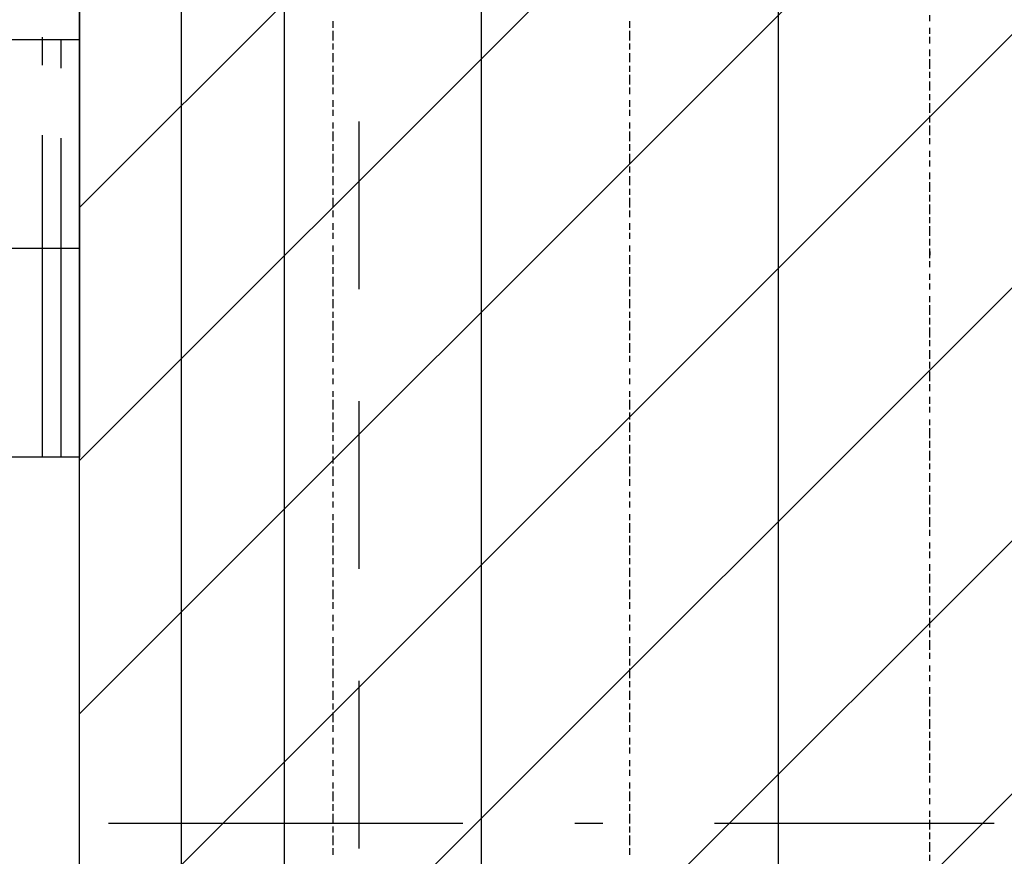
# Model space of a CAD drawing. Extents: x 997 to 109698, y 921 to 94021.
# Tile 392 of 656: x 14793 to 16113, y 38686 to 39808. Entities that reach past the tile are written whole.
import ezdxf

# ---------------------------------------------------------------- set-up
doc = ezdxf.new("R2010")
doc.units = 0
doc.header["$MEASUREMENT"] = 0
for name, color, linetype in [('12', 7, 'CONTINUOUS'), ('28', 7, 'CONTINUOUS'), ('40', 7, 'CONTINUOUS')]:
    doc.layers.add(name, color=color, linetype=linetype)

msp = doc.modelspace()

# ---------------------------------------------------------------- linework, layer by layer
at = {"layer": '12', "color": 24}
for p, q in [((15147.636205, 35595.953237), (15147.636205, 45195.953237)), ((15247.636205, 39445.953237), (15247.636205, 39670.953237)), ((15247.636205, 39070.953237), (15247.636205, 39295.953237)), ((15247.636205, 38695.953237), (15247.636205, 38920.953237))]:
    msp.add_line(p, q, dxfattribs=at)
at = {"layer": '12', "color": 5}
for p, q in [((15009.630503, 39805.563401), (15009.630503, 39817.563401)), ((15411.630503, 39805.563401), (15411.630503, 39817.563401)), ((15809.630503, 39805.563401), (15809.630503, 39817.563401)), ((15009.630503, 39796.563401), (15009.630503, 39805.563401)), ((15009.630503, 39788.563401), (15009.630503, 39796.563401)), ((15411.630503, 39796.563401), (15411.630503, 39805.563401)), ((15411.630503, 39788.563401), (15411.630503, 39796.563401)), ((15809.630503, 39796.563401), (15809.630503, 39805.563401)), ((15809.630503, 39788.563401), (15809.630503, 39796.563401)), ((15009.630503, 39775.563401), (15009.630503, 39788.563401)), ((15411.630503, 39775.563401), (15411.630503, 39788.563401)), ((15809.630503, 39775.563401), (15809.630503, 39788.563401)), ((15009.630503, 39767.563401), (15009.630503, 39775.563401)), ((15411.630503, 39767.563401), (15411.630503, 39775.563401)), ((15809.630503, 39767.563401), (15809.630503, 39775.563401)), ((15009.630503, 39754.563401), (15009.630503, 39767.563401)), ((15411.630503, 39754.563401), (15411.630503, 39767.563401)), ((15809.630503, 39754.563401), (15809.630503, 39767.563401)), ((15009.630503, 39745.563401), (15009.630503, 39754.563401)), ((15009.630503, 39737.563401), (15009.630503, 39745.563401)), ((15411.630503, 39745.563401), (15411.630503, 39754.563401)), ((15411.630503, 39737.563401), (15411.630503, 39745.563401)), ((15809.630503, 39745.563401), (15809.630503, 39754.563401)), ((15809.630503, 39737.563401), (15809.630503, 39745.563401)), ((15009.630503, 39724.563401), (15009.630503, 39737.563401)), ((15411.630503, 39724.563401), (15411.630503, 39737.563401)), ((15809.630503, 39724.563401), (15809.630503, 39737.563401)), ((15009.630503, 39716.563401), (15009.630503, 39724.563401)), ((15411.630503, 39716.563401), (15411.630503, 39724.563401)), ((15809.630503, 39716.563401), (15809.630503, 39724.563401)), ((15009.630503, 39707.563401), (15009.630503, 39716.563401)), ((15009.630503, 39695.563401), (15009.630503, 39707.563401)), ((15411.630503, 39707.563401), (15411.630503, 39716.563401)), ((15411.630503, 39695.563401), (15411.630503, 39707.563401)), ((15809.630503, 39707.563401), (15809.630503, 39716.563401)), ((15809.630503, 39695.563401), (15809.630503, 39707.563401)), ((15009.630503, 39686.563401), (15009.630503, 39695.563401)), ((15411.630503, 39686.563401), (15411.630503, 39695.563401)), ((15809.630503, 39686.563401), (15809.630503, 39695.563401)), ((15009.630503, 39678.563401), (15009.630503, 39686.563401)), ((15009.630503, 39665.563401), (15009.630503, 39678.563401)), ((15411.630503, 39678.563401), (15411.630503, 39686.563401)), ((15411.630503, 39665.563401), (15411.630503, 39678.563401)), ((15809.630503, 39678.563401), (15809.630503, 39686.563401)), ((15809.630503, 39665.563401), (15809.630503, 39678.563401)), ((15009.630503, 39657.563401), (15009.630503, 39665.563401)), ((15411.630503, 39657.563401), (15411.630503, 39665.563401)), ((15809.630503, 39657.563401), (15809.630503, 39665.563401)), ((15009.630503, 39644.563401), (15009.630503, 39657.563401)), ((15411.630503, 39644.563401), (15411.630503, 39657.563401)), ((15809.630503, 39644.563401), (15809.630503, 39657.563401)), ((15009.630503, 39635.563401), (15009.630503, 39644.563401)), ((15411.630503, 39635.563401), (15411.630503, 39644.563401)), ((15809.630503, 39635.563401), (15809.630503, 39644.563401)), ((15009.630503, 39627.563401), (15009.630503, 39635.563401)), ((15009.630503, 39614.563401), (15009.630503, 39627.563401)), ((15411.630503, 39627.563401), (15411.630503, 39635.563401)), ((15411.630503, 39614.563401), (15411.630503, 39627.563401)), ((15809.630503, 39627.563401), (15809.630503, 39635.563401)), ((15809.630503, 39614.563401), (15809.630503, 39627.563401)), ((15009.630503, 39606.563401), (15009.630503, 39614.563401)), ((15411.630503, 39606.563401), (15411.630503, 39614.563401)), ((15809.630503, 39606.563401), (15809.630503, 39614.563401)), ((15009.630503, 39597.563401), (15009.630503, 39606.563401)), ((15411.630503, 39597.563401), (15411.630503, 39606.563401)), ((15809.630503, 39597.563401), (15809.630503, 39606.563401)), ((15009.630503, 39585.563401), (15009.630503, 39597.563401)), ((15009.630503, 39576.563401), (15009.630503, 39585.563401)), ((15411.630503, 39585.563401), (15411.630503, 39597.563401)), ((15411.630503, 39576.563401), (15411.630503, 39585.563401)), ((15809.630503, 39585.563401), (15809.630503, 39597.563401)), ((15809.630503, 39576.563401), (15809.630503, 39585.563401)), ((15009.630503, 39568.563401), (15009.630503, 39576.563401)), ((15411.630503, 39568.563401), (15411.630503, 39576.563401)), ((15809.630503, 39568.563401), (15809.630503, 39576.563401)), ((15009.630503, 39555.563401), (15009.630503, 39568.563401)), ((15411.630503, 39555.563401), (15411.630503, 39568.563401)), ((15809.630503, 39555.563401), (15809.630503, 39568.563401)), ((15009.630503, 39546.563401), (15009.630503, 39555.563401)), ((15009.630503, 39534.563401), (15009.630503, 39546.563401)), ((15411.630503, 39546.563401), (15411.630503, 39555.563401)), ((15411.630503, 39534.563401), (15411.630503, 39546.563401)), ((15809.630503, 39546.563401), (15809.630503, 39555.563401)), ((15809.630503, 39534.563401), (15809.630503, 39546.563401)), ((15009.630503, 39525.563401), (15009.630503, 39534.563401)), ((15411.630503, 39525.563401), (15411.630503, 39534.563401)), ((15809.630503, 39525.563401), (15809.630503, 39534.563401)), ((15009.630503, 39517.563401), (15009.630503, 39525.563401)), ((15411.630503, 39517.563401), (15411.630503, 39525.563401)), ((15809.630503, 39517.563401), (15809.630503, 39525.563401)), ((15009.630503, 39504.563401), (15009.630503, 39517.563401)), ((15411.630503, 39504.563401), (15411.630503, 39517.563401)), ((15809.630503, 39504.563401), (15809.630503, 39517.563401)), ((15009.630503, 39496.563401), (15009.630503, 39504.563401)), ((15009.630503, 39487.563401), (15009.630503, 39496.563401)), ((15411.630503, 39496.563401), (15411.630503, 39504.563401)), ((15411.630503, 39487.563401), (15411.630503, 39496.563401)), ((15809.630503, 39496.563401), (15809.630503, 39504.563401)), ((15809.630503, 39487.563401), (15809.630503, 39496.563401)), ((15009.630503, 39475.563401), (15009.630503, 39487.563401)), ((15411.630503, 39475.563401), (15411.630503, 39487.563401)), ((15809.630503, 39475.563401), (15809.630503, 39487.563401)), ((15009.630503, 39466.563401), (15009.630503, 39475.563401)), ((15009.630503, 39458.563401), (15009.630503, 39466.563401)), ((15411.630503, 39466.563401), (15411.630503, 39475.563401)), ((15411.630503, 39458.563401), (15411.630503, 39466.563401)), ((15809.630503, 39466.563401), (15809.630503, 39475.563401)), ((15809.630503, 39458.563401), (15809.630503, 39466.563401)), ((15009.630503, 39445.563401), (15009.630503, 39458.563401)), ((15411.630503, 39445.563401), (15411.630503, 39458.563401)), ((15809.630503, 39445.563401), (15809.630503, 39458.563401)), ((15009.630503, 39436.563401), (15009.630503, 39445.563401)), ((15411.630503, 39436.563401), (15411.630503, 39445.563401)), ((15809.630503, 39436.563401), (15809.630503, 39445.563401)), ((15009.630503, 39428.563401), (15009.630503, 39436.563401)), ((15009.630503, 39415.563401), (15009.630503, 39428.563401)), ((15411.630503, 39428.563401), (15411.630503, 39436.563401)), ((15411.630503, 39415.563401), (15411.630503, 39428.563401)), ((15809.630503, 39428.563401), (15809.630503, 39436.563401)), ((15809.630503, 39415.563401), (15809.630503, 39428.563401)), ((15009.630503, 39407.563401), (15009.630503, 39415.563401)), ((15411.630503, 39407.563401), (15411.630503, 39415.563401)), ((15809.630503, 39407.563401), (15809.630503, 39415.563401)), ((15009.630503, 39394.563401), (15009.630503, 39407.563401)), ((15411.630503, 39394.563401), (15411.630503, 39407.563401)), ((15809.630503, 39394.563401), (15809.630503, 39407.563401)), ((15009.630503, 39386.563401), (15009.630503, 39394.563401)), ((15411.630503, 39386.563401), (15411.630503, 39394.563401)), ((15809.630503, 39386.563401), (15809.630503, 39394.563401)), ((15009.630503, 39377.563401), (15009.630503, 39386.563401)), ((15009.630503, 39364.563401), (15009.630503, 39377.563401)), ((15411.630503, 39377.563401), (15411.630503, 39386.563401)), ((15411.630503, 39364.563401), (15411.630503, 39377.563401)), ((15809.630503, 39377.563401), (15809.630503, 39386.563401)), ((15809.630503, 39364.563401), (15809.630503, 39377.563401)), ((15009.630503, 39356.563401), (15009.630503, 39364.563401)), ((15411.630503, 39356.563401), (15411.630503, 39364.563401)), ((15809.630503, 39356.563401), (15809.630503, 39364.563401)), ((15009.630503, 39348.563401), (15009.630503, 39356.563401)), ((15009.630503, 39335.563401), (15009.630503, 39348.563401)), ((15411.630503, 39348.563401), (15411.630503, 39356.563401)), ((15411.630503, 39335.563401), (15411.630503, 39348.563401)), ((15809.630503, 39348.563401), (15809.630503, 39356.563401)), ((15809.630503, 39335.563401), (15809.630503, 39348.563401)), ((15009.630503, 39326.563401), (15009.630503, 39335.563401)), ((15411.630503, 39326.563401), (15411.630503, 39335.563401)), ((15809.630503, 39326.563401), (15809.630503, 39335.563401)), ((15009.630503, 39318.563401), (15009.630503, 39326.563401)), ((15411.630503, 39318.563401), (15411.630503, 39326.563401)), ((15809.630503, 39318.563401), (15809.630503, 39326.563401)), ((15009.630503, 39305.563401), (15009.630503, 39318.563401)), ((15411.630503, 39305.563401), (15411.630503, 39318.563401)), ((15809.630503, 39305.563401), (15809.630503, 39318.563401)), ((15009.630503, 39297.563401), (15009.630503, 39305.563401)), ((15009.630503, 39284.563401), (15009.630503, 39297.563401)), ((15411.630503, 39297.563401), (15411.630503, 39305.563401)), ((15411.630503, 39284.563401), (15411.630503, 39297.563401)), ((15809.630503, 39297.563401), (15809.630503, 39305.563401)), ((15809.630503, 39284.563401), (15809.630503, 39297.563401)), ((15009.630503, 39276.563401), (15009.630503, 39284.563401)), ((15411.630503, 39276.563401), (15411.630503, 39284.563401)), ((15809.630503, 39276.563401), (15809.630503, 39284.563401)), ((15009.630503, 39267.563401), (15009.630503, 39276.563401)), ((15411.630503, 39267.563401), (15411.630503, 39276.563401)), ((15809.630503, 39267.563401), (15809.630503, 39276.563401)), ((15009.630503, 39254.563401), (15009.630503, 39267.563401)), ((15411.630503, 39254.563401), (15411.630503, 39267.563401)), ((15809.630503, 39254.563401), (15809.630503, 39267.563401)), ((15009.630503, 39246.563401), (15009.630503, 39254.563401)), ((15009.630503, 39237.563401), (15009.630503, 39246.563401)), ((15411.630503, 39246.563401), (15411.630503, 39254.563401)), ((15411.630503, 39237.563401), (15411.630503, 39246.563401)), ((15809.630503, 39246.563401), (15809.630503, 39254.563401)), ((15809.630503, 39237.563401), (15809.630503, 39246.563401)), ((15009.630503, 39225.563401), (15009.630503, 39237.563401)), ((15411.630503, 39225.563401), (15411.630503, 39237.563401)), ((15809.630503, 39225.563401), (15809.630503, 39237.563401)), ((15009.630503, 39216.563401), (15009.630503, 39225.563401)), ((15009.630503, 39208.563401), (15009.630503, 39216.563401)), ((15411.630503, 39216.563401), (15411.630503, 39225.563401)), ((15411.630503, 39208.563401), (15411.630503, 39216.563401)), ((15809.630503, 39216.563401), (15809.630503, 39225.563401)), ((15809.630503, 39208.563401), (15809.630503, 39216.563401)), ((15009.630503, 39195.563401), (15009.630503, 39208.563401)), ((15411.630503, 39195.563401), (15411.630503, 39208.563401)), ((15809.630503, 39195.563401), (15809.630503, 39208.563401)), ((15009.630503, 39187.563401), (15009.630503, 39195.563401)), ((15411.630503, 39187.563401), (15411.630503, 39195.563401)), ((15809.630503, 39187.563401), (15809.630503, 39195.563401)), ((15009.630503, 39174.563401), (15009.630503, 39187.563401)), ((15411.630503, 39174.563401), (15411.630503, 39187.563401)), ((15809.630503, 39174.563401), (15809.630503, 39187.563401)), ((15009.630503, 39166.563401), (15009.630503, 39174.563401)), ((15009.630503, 39157.563401), (15009.630503, 39166.563401)), ((15411.630503, 39166.563401), (15411.630503, 39174.563401)), ((15411.630503, 39157.563401), (15411.630503, 39166.563401)), ((15809.630503, 39166.563401), (15809.630503, 39174.563401)), ((15809.630503, 39157.563401), (15809.630503, 39166.563401)), ((15009.630503, 39144.563401), (15009.630503, 39157.563401)), ((15411.630503, 39144.563401), (15411.630503, 39157.563401)), ((15809.630503, 39144.563401), (15809.630503, 39157.563401)), ((15009.630503, 39136.563401), (15009.630503, 39144.563401)), ((15009.630503, 39127.563401), (15009.630503, 39136.563401)), ((15411.630503, 39136.563401), (15411.630503, 39144.563401)), ((15411.630503, 39127.563401), (15411.630503, 39136.563401)), ((15809.630503, 39136.563401), (15809.630503, 39144.563401)), ((15809.630503, 39127.563401), (15809.630503, 39136.563401)), ((15009.630503, 39115.563401), (15009.630503, 39127.563401)), ((15411.630503, 39115.563401), (15411.630503, 39127.563401)), ((15809.630503, 39115.563401), (15809.630503, 39127.563401)), ((15009.630503, 39106.563401), (15009.630503, 39115.563401)), ((15411.630503, 39106.563401), (15411.630503, 39115.563401)), ((15809.630503, 39106.563401), (15809.630503, 39115.563401)), ((15009.630503, 39098.563401), (15009.630503, 39106.563401)), ((15009.630503, 39085.563401), (15009.630503, 39098.563401)), ((15411.630503, 39098.563401), (15411.630503, 39106.563401)), ((15411.630503, 39085.563401), (15411.630503, 39098.563401)), ((15809.630503, 39098.563401), (15809.630503, 39106.563401)), ((15809.630503, 39085.563401), (15809.630503, 39098.563401)), ((15009.630503, 39077.563401), (15009.630503, 39085.563401)), ((15411.630503, 39077.563401), (15411.630503, 39085.563401)), ((15809.630503, 39077.563401), (15809.630503, 39085.563401)), ((15009.630503, 39064.563401), (15009.630503, 39077.563401)), ((15411.630503, 39064.563401), (15411.630503, 39077.563401)), ((15809.630503, 39064.563401), (15809.630503, 39077.563401)), ((15009.630503, 39055.563401), (15009.630503, 39064.563401)), ((15411.630503, 39055.563401), (15411.630503, 39064.563401)), ((15809.630503, 39055.563401), (15809.630503, 39064.563401)), ((15009.630503, 39047.563401), (15009.630503, 39055.563401)), ((15009.630503, 39034.563401), (15009.630503, 39047.563401)), ((15411.630503, 39047.563401), (15411.630503, 39055.563401)), ((15411.630503, 39034.563401), (15411.630503, 39047.563401)), ((15809.630503, 39047.563401), (15809.630503, 39055.563401)), ((15809.630503, 39034.563401), (15809.630503, 39047.563401)), ((15009.630503, 39026.563401), (15009.630503, 39034.563401)), ((15411.630503, 39026.563401), (15411.630503, 39034.563401)), ((15809.630503, 39026.563401), (15809.630503, 39034.563401)), ((15009.630503, 39017.563401), (15009.630503, 39026.563401)), ((15009.630503, 39005.563401), (15009.630503, 39017.563401)), ((15411.630503, 39017.563401), (15411.630503, 39026.563401)), ((15411.630503, 39005.563401), (15411.630503, 39017.563401)), ((15809.630503, 39017.563401), (15809.630503, 39026.563401)), ((15809.630503, 39005.563401), (15809.630503, 39017.563401)), ((15009.630503, 38996.563401), (15009.630503, 39005.563401)), ((15411.630503, 38996.563401), (15411.630503, 39005.563401)), ((15809.630503, 38996.563401), (15809.630503, 39005.563401)), ((15009.630503, 38988.563401), (15009.630503, 38996.563401)), ((15411.630503, 38988.563401), (15411.630503, 38996.563401)), ((15809.630503, 38988.563401), (15809.630503, 38996.563401)), ((15009.630503, 38975.563401), (15009.630503, 38988.563401)), ((15411.630503, 38975.563401), (15411.630503, 38988.563401)), ((15809.630503, 38975.563401), (15809.630503, 38988.563401)), ((15009.630503, 38967.563401), (15009.630503, 38975.563401)), ((15009.630503, 38954.563401), (15009.630503, 38967.563401)), ((15411.630503, 38967.563401), (15411.630503, 38975.563401)), ((15411.630503, 38954.563401), (15411.630503, 38967.563401)), ((15809.630503, 38967.563401), (15809.630503, 38975.563401)), ((15809.630503, 38954.563401), (15809.630503, 38967.563401)), ((15009.630503, 38945.563401), (15009.630503, 38954.563401)), ((15411.630503, 38945.563401), (15411.630503, 38954.563401)), ((15809.630503, 38945.563401), (15809.630503, 38954.563401)), ((15009.630503, 38937.563401), (15009.630503, 38945.563401)), ((15411.630503, 38937.563401), (15411.630503, 38945.563401)), ((15809.630503, 38937.563401), (15809.630503, 38945.563401)), ((15009.630503, 38924.563401), (15009.630503, 38937.563401)), ((15411.630503, 38924.563401), (15411.630503, 38937.563401)), ((15809.630503, 38924.563401), (15809.630503, 38937.563401)), ((15009.630503, 38916.563401), (15009.630503, 38924.563401)), ((15009.630503, 38907.563401), (15009.630503, 38916.563401)), ((15411.630503, 38916.563401), (15411.630503, 38924.563401)), ((15411.630503, 38907.563401), (15411.630503, 38916.563401)), ((15809.630503, 38916.563401), (15809.630503, 38924.563401)), ((15809.630503, 38907.563401), (15809.630503, 38916.563401)), ((15009.630503, 38895.563401), (15009.630503, 38907.563401)), ((15411.630503, 38895.563401), (15411.630503, 38907.563401)), ((15809.630503, 38895.563401), (15809.630503, 38907.563401)), ((15009.630503, 38886.563401), (15009.630503, 38895.563401)), ((15009.630503, 38878.563401), (15009.630503, 38886.563401)), ((15411.630503, 38886.563401), (15411.630503, 38895.563401)), ((15411.630503, 38878.563401), (15411.630503, 38886.563401)), ((15809.630503, 38886.563401), (15809.630503, 38895.563401)), ((15809.630503, 38878.563401), (15809.630503, 38886.563401)), ((15009.630503, 38865.563401), (15009.630503, 38878.563401)), ((15411.630503, 38865.563401), (15411.630503, 38878.563401)), ((15809.630503, 38865.563401), (15809.630503, 38878.563401)), ((15009.630503, 38856.563401), (15009.630503, 38865.563401)), ((15411.630503, 38856.563401), (15411.630503, 38865.563401)), ((15809.630503, 38856.563401), (15809.630503, 38865.563401)), ((15009.630503, 38844.563401), (15009.630503, 38856.563401)), ((15411.630503, 38844.563401), (15411.630503, 38856.563401)), ((15809.630503, 38844.563401), (15809.630503, 38856.563401)), ((15009.630503, 38835.563401), (15009.630503, 38844.563401)), ((15009.630503, 38827.563401), (15009.630503, 38835.563401)), ((15411.630503, 38835.563401), (15411.630503, 38844.563401)), ((15411.630503, 38827.563401), (15411.630503, 38835.563401)), ((15809.630503, 38835.563401), (15809.630503, 38844.563401)), ((15809.630503, 38827.563401), (15809.630503, 38835.563401)), ((15009.630503, 38814.563401), (15009.630503, 38827.563401)), ((15411.630503, 38814.563401), (15411.630503, 38827.563401)), ((15809.630503, 38814.563401), (15809.630503, 38827.563401)), ((15009.630503, 38806.563401), (15009.630503, 38814.563401)), ((15009.630503, 38797.563401), (15009.630503, 38806.563401)), ((15411.630503, 38806.563401), (15411.630503, 38814.563401)), ((15411.630503, 38797.563401), (15411.630503, 38806.563401)), ((15809.630503, 38806.563401), (15809.630503, 38814.563401)), ((15809.630503, 38797.563401), (15809.630503, 38806.563401)), ((15009.630503, 38784.563401), (15009.630503, 38797.563401)), ((15411.630503, 38784.563401), (15411.630503, 38797.563401)), ((15809.630503, 38784.563401), (15809.630503, 38797.563401)), ((15009.630503, 38776.563401), (15009.630503, 38784.563401)), ((15411.630503, 38776.563401), (15411.630503, 38784.563401)), ((15809.630503, 38776.563401), (15809.630503, 38784.563401)), ((15009.630503, 38768.563401), (15009.630503, 38776.563401)), ((15009.630503, 38755.563401), (15009.630503, 38768.563401)), ((15411.630503, 38768.563401), (15411.630503, 38776.563401)), ((15411.630503, 38755.563401), (15411.630503, 38768.563401)), ((15809.630503, 38768.563401), (15809.630503, 38776.563401)), ((15809.630503, 38755.563401), (15809.630503, 38768.563401)), ((15009.630503, 38746.563401), (15009.630503, 38755.563401)), ((15411.630503, 38746.563401), (15411.630503, 38755.563401)), ((15809.630503, 38746.563401), (15809.630503, 38755.563401)), ((15009.630503, 38738.563401), (15009.630503, 38746.563401)), ((15411.630503, 38738.563401), (15411.630503, 38746.563401)), ((15809.630503, 38738.563401), (15809.630503, 38746.563401)), ((15009.630503, 38725.563401), (15009.630503, 38738.563401)), ((15411.630503, 38725.563401), (15411.630503, 38738.563401)), ((15809.630503, 38725.563401), (15809.630503, 38738.563401)), ((15009.630503, 38717.563401), (15009.630503, 38725.563401)), ((15009.630503, 38704.563401), (15009.630503, 38717.563401)), ((15411.630503, 38717.563401), (15411.630503, 38725.563401)), ((15411.630503, 38704.563401), (15411.630503, 38717.563401)), ((15809.630503, 38717.563401), (15809.630503, 38725.563401)), ((15809.630503, 38704.563401), (15809.630503, 38717.563401)), ((15009.630503, 38696.563401), (15009.630503, 38704.563401)), ((15411.630503, 38696.563401), (15411.630503, 38704.563401)), ((15809.630503, 38696.563401), (15809.630503, 38704.563401)), ((15009.630503, 38687.563401), (15009.630503, 38696.563401)), ((15009.630503, 38674.563401), (15009.630503, 38687.563401)), ((15411.630503, 38687.563401), (15411.630503, 38696.563401)), ((15411.630503, 38674.563401), (15411.630503, 38687.563401)), ((15809.630503, 38687.563401), (15809.630503, 38696.563401)), ((15809.630503, 38674.563401), (15809.630503, 38687.563401))]:
    msp.add_line(p, q, dxfattribs=at)
at = {"layer": '12', "color": 1}
for p, q in [((16012.630503, 39805.563401), (16012.630503, 39813.563401)), ((15212.630503, 39796.563401), (15212.630503, 39805.563401)), ((15610.630503, 39796.563401), (15610.630503, 39805.563401)), ((16012.630503, 39788.563401), (16012.630503, 39796.563401)), ((15212.630503, 39779.563401), (15212.630503, 39792.563401)), ((15610.630503, 39779.563401), (15610.630503, 39792.563401)), ((16012.630503, 39775.563401), (16012.630503, 39784.563401)), ((15212.630503, 39767.563401), (15212.630503, 39775.563401)), ((15610.630503, 39767.563401), (15610.630503, 39775.563401)), ((15212.630503, 39750.563401), (15212.630503, 39762.563401)), ((15610.630503, 39750.563401), (15610.630503, 39762.563401)), ((16012.630503, 39758.563401), (16012.630503, 39767.563401)), ((15212.630503, 39737.563401), (15212.630503, 39745.563401)), ((15610.630503, 39737.563401), (15610.630503, 39745.563401)), ((16012.630503, 39741.563401), (16012.630503, 39754.563401)), ((15212.630503, 39720.563401), (15212.630503, 39733.563401)), ((15610.630503, 39720.563401), (15610.630503, 39733.563401)), ((16012.630503, 39729.563401), (16012.630503, 39737.563401)), ((16012.630503, 39712.563401), (16012.630503, 39724.563401)), ((15212.630503, 39707.563401), (15212.630503, 39716.563401)), ((15610.630503, 39707.563401), (15610.630503, 39716.563401)), ((16012.630503, 39699.563401), (16012.630503, 39707.563401)), ((15212.630503, 39690.563401), (15212.630503, 39699.563401)), ((15610.630503, 39690.563401), (15610.630503, 39699.563401)), ((16012.630503, 39682.563401), (16012.630503, 39695.563401)), ((15212.630503, 39678.563401), (15212.630503, 39686.563401)), ((15610.630503, 39678.563401), (15610.630503, 39686.563401)), ((16012.630503, 39669.563401), (16012.630503, 39678.563401)), ((15212.630503, 39661.563401), (15212.630503, 39669.563401)), ((15610.630503, 39661.563401), (15610.630503, 39669.563401)), ((16012.630503, 39652.563401), (16012.630503, 39665.563401)), ((15212.630503, 39644.563401), (15212.630503, 39657.563401)), ((15610.630503, 39644.563401), (15610.630503, 39657.563401)), ((15212.630503, 39631.563401), (15212.630503, 39640.563401)), ((15610.630503, 39631.563401), (15610.630503, 39640.563401)), ((16012.630503, 39640.563401), (16012.630503, 39648.563401)), ((15212.630503, 39614.563401), (15212.630503, 39627.563401)), ((15610.630503, 39614.563401), (15610.630503, 39627.563401)), ((16012.630503, 39623.563401), (16012.630503, 39631.563401)), ((16012.630503, 39610.563401), (16012.630503, 39618.563401)), ((15212.630503, 39602.563401), (15212.630503, 39610.563401)), ((15610.630503, 39602.563401), (15610.630503, 39610.563401)), ((16012.630503, 39593.563401), (16012.630503, 39602.563401)), ((15212.630503, 39585.563401), (15212.630503, 39597.563401)), ((15610.630503, 39585.563401), (15610.630503, 39597.563401)), ((16012.630503, 39576.563401), (16012.630503, 39589.563401)), ((15212.630503, 39572.563401), (15212.630503, 39580.563401)), ((15610.630503, 39572.563401), (15610.630503, 39580.563401)), ((16012.630503, 39563.563401), (16012.630503, 39572.563401)), ((15212.630503, 39555.563401), (15212.630503, 39568.563401)), ((15610.630503, 39555.563401), (15610.630503, 39568.563401)), ((16012.630503, 39546.563401), (16012.630503, 39559.563401)), ((15212.630503, 39542.563401), (15212.630503, 39551.563401)), ((15610.630503, 39542.563401), (15610.630503, 39551.563401)), ((15212.630503, 39525.563401), (15212.630503, 39534.563401)), ((15610.630503, 39525.563401), (15610.630503, 39534.563401)), ((16012.630503, 39534.563401), (16012.630503, 39542.563401)), ((15212.630503, 39513.563401), (15212.630503, 39521.563401)), ((15610.630503, 39513.563401), (15610.630503, 39521.563401)), ((16012.630503, 39517.563401), (16012.630503, 39530.563401)), ((16012.630503, 39504.563401), (16012.630503, 39513.563401)), ((15212.630503, 39496.563401), (15212.630503, 39504.563401)), ((15610.630503, 39496.563401), (15610.630503, 39504.563401)), ((16012.630503, 39487.563401), (16012.630503, 39500.563401)), ((15212.630503, 39479.563401), (15212.630503, 39491.563401)), ((15610.630503, 39479.563401), (15610.630503, 39491.563401)), ((16012.630503, 39475.563401), (16012.630503, 39483.563401)), ((15212.630503, 39466.563401), (15212.630503, 39475.563401)), ((15610.630503, 39466.563401), (15610.630503, 39475.563401)), ((16012.630503, 39458.563401), (16012.630503, 39466.563401)), ((15212.630503, 39449.563401), (15212.630503, 39462.563401)), ((15610.630503, 39449.563401), (15610.630503, 39462.563401)), ((16012.630503, 39445.563401), (16012.630503, 39453.563401)), ((15212.630503, 39436.563401), (15212.630503, 39445.563401)), ((15610.630503, 39436.563401), (15610.630503, 39445.563401)), ((15212.630503, 39420.563401), (15212.630503, 39432.563401)), ((15610.630503, 39420.563401), (15610.630503, 39432.563401)), ((16012.630503, 39428.563401), (16012.630503, 39436.563401)), ((15212.630503, 39407.563401), (15212.630503, 39415.563401)), ((15610.630503, 39407.563401), (15610.630503, 39415.563401)), ((16012.630503, 39411.563401), (16012.630503, 39424.563401)), ((15212.630503, 39390.563401), (15212.630503, 39403.563401)), ((15610.630503, 39390.563401), (15610.630503, 39403.563401)), ((16012.630503, 39398.563401), (16012.630503, 39407.563401)), ((16012.630503, 39381.563401), (16012.630503, 39394.563401)), ((15212.630503, 39377.563401), (15212.630503, 39386.563401)), ((15610.630503, 39377.563401), (15610.630503, 39386.563401)), ((16012.630503, 39369.563401), (16012.630503, 39377.563401)), ((15212.630503, 39360.563401), (15212.630503, 39373.563401)), ((15610.630503, 39360.563401), (15610.630503, 39373.563401)), ((16012.630503, 39352.563401), (16012.630503, 39364.563401)), ((15212.630503, 39348.563401), (15212.630503, 39356.563401)), ((15610.630503, 39348.563401), (15610.630503, 39356.563401)), ((16012.630503, 39339.563401), (16012.630503, 39348.563401)), ((15212.630503, 39331.563401), (15212.630503, 39339.563401)), ((15610.630503, 39331.563401), (15610.630503, 39339.563401)), ((16012.630503, 39322.563401), (16012.630503, 39335.563401)), ((15212.630503, 39318.563401), (15212.630503, 39326.563401)), ((15610.630503, 39318.563401), (15610.630503, 39326.563401)), ((15212.630503, 39301.563401), (15212.630503, 39309.563401)), ((15610.630503, 39301.563401), (15610.630503, 39309.563401)), ((16012.630503, 39309.563401), (16012.630503, 39318.563401)), ((15212.630503, 39284.563401), (15212.630503, 39297.563401)), ((15610.630503, 39284.563401), (15610.630503, 39297.563401)), ((16012.630503, 39292.563401), (16012.630503, 39301.563401)), ((16012.630503, 39280.563401), (16012.630503, 39288.563401)), ((15212.630503, 39271.563401), (15212.630503, 39280.563401)), ((15610.630503, 39271.563401), (15610.630503, 39280.563401)), ((16012.630503, 39263.563401), (16012.630503, 39271.563401)), ((15212.630503, 39254.563401), (15212.630503, 39267.563401)), ((15610.630503, 39254.563401), (15610.630503, 39267.563401)), ((16012.630503, 39246.563401), (16012.630503, 39259.563401)), ((15212.630503, 39242.563401), (15212.630503, 39250.563401)), ((15610.630503, 39242.563401), (15610.630503, 39250.563401)), ((16012.630503, 39233.563401), (16012.630503, 39242.563401)), ((15212.630503, 39225.563401), (15212.630503, 39237.563401)), ((15610.630503, 39225.563401), (15610.630503, 39237.563401)), ((16012.630503, 39216.563401), (16012.630503, 39229.563401)), ((15212.630503, 39212.563401), (15212.630503, 39221.563401)), ((15610.630503, 39212.563401), (15610.630503, 39221.563401)), ((15212.630503, 39195.563401), (15212.630503, 39208.563401)), ((15610.630503, 39195.563401), (15610.630503, 39208.563401)), ((16012.630503, 39204.563401), (16012.630503, 39212.563401)), ((15212.630503, 39182.563401), (15212.630503, 39191.563401)), ((15610.630503, 39182.563401), (15610.630503, 39191.563401)), ((16012.630503, 39187.563401), (16012.630503, 39199.563401)), ((16012.630503, 39174.563401), (16012.630503, 39182.563401)), ((15212.630503, 39166.563401), (15212.630503, 39174.563401)), ((15610.630503, 39166.563401), (15610.630503, 39174.563401)), ((16012.630503, 39157.563401), (16012.630503, 39170.563401)), ((15212.630503, 39153.563401), (15212.630503, 39161.563401)), ((15610.630503, 39153.563401), (15610.630503, 39161.563401)), ((16012.630503, 39144.563401), (16012.630503, 39153.563401)), ((15212.630503, 39136.563401), (15212.630503, 39144.563401)), ((15610.630503, 39136.563401), (15610.630503, 39144.563401)), ((16012.630503, 39127.563401), (16012.630503, 39140.563401)), ((15212.630503, 39119.563401), (15212.630503, 39132.563401)), ((15610.630503, 39119.563401), (15610.630503, 39132.563401)), ((16012.630503, 39115.563401), (16012.630503, 39123.563401)), ((15212.630503, 39106.563401), (15212.630503, 39115.563401)), ((15610.630503, 39106.563401), (15610.630503, 39115.563401)), ((15212.630503, 39089.563401), (15212.630503, 39102.563401)), ((15610.630503, 39089.563401), (15610.630503, 39102.563401)), ((16012.630503, 39098.563401), (16012.630503, 39106.563401)), ((15212.630503, 39077.563401), (15212.630503, 39085.563401)), ((15610.630503, 39077.563401), (15610.630503, 39085.563401)), ((16012.630503, 39085.563401), (16012.630503, 39094.563401)), ((15212.630503, 39060.563401), (15212.630503, 39072.563401)), ((15610.630503, 39060.563401), (15610.630503, 39072.563401)), ((16012.630503, 39068.563401), (16012.630503, 39077.563401)), ((16012.630503, 39051.563401), (16012.630503, 39064.563401)), ((15212.630503, 39047.563401), (15212.630503, 39055.563401)), ((15610.630503, 39047.563401), (15610.630503, 39055.563401)), ((16012.630503, 39039.563401), (16012.630503, 39047.563401)), ((15212.630503, 39030.563401), (15212.630503, 39043.563401)), ((15610.630503, 39030.563401), (15610.630503, 39043.563401)), ((16012.630503, 39022.563401), (16012.630503, 39034.563401)), ((15212.630503, 39017.563401), (15212.630503, 39026.563401)), ((15610.630503, 39017.563401), (15610.630503, 39026.563401)), ((16012.630503, 39009.563401), (16012.630503, 39017.563401)), ((15212.630503, 39000.563401), (15212.630503, 39009.563401)), ((15610.630503, 39000.563401), (15610.630503, 39009.563401)), ((16012.630503, 38992.563401), (16012.630503, 39005.563401)), ((15212.630503, 38988.563401), (15212.630503, 38996.563401)), ((15610.630503, 38988.563401), (15610.630503, 38996.563401)), ((15212.630503, 38971.563401), (15212.630503, 38979.563401)), ((15610.630503, 38971.563401), (15610.630503, 38979.563401)), ((16012.630503, 38979.563401), (16012.630503, 38988.563401)), ((15212.630503, 38954.563401), (15212.630503, 38967.563401)), ((15610.630503, 38954.563401), (15610.630503, 38967.563401)), ((16012.630503, 38962.563401), (16012.630503, 38975.563401)), ((16012.630503, 38950.563401), (16012.630503, 38958.563401)), ((15212.630503, 38941.563401), (15212.630503, 38950.563401)), ((15610.630503, 38941.563401), (15610.630503, 38950.563401)), ((16012.630503, 38933.563401), (16012.630503, 38941.563401)), ((15212.630503, 38924.563401), (15212.630503, 38937.563401)), ((15610.630503, 38924.563401), (15610.630503, 38937.563401)), ((16012.630503, 38920.563401), (16012.630503, 38928.563401)), ((15212.630503, 38912.563401), (15212.630503, 38920.563401)), ((15610.630503, 38912.563401), (15610.630503, 38920.563401)), ((16012.630503, 38903.563401), (16012.630503, 38912.563401)), ((15212.630503, 38895.563401), (15212.630503, 38907.563401)), ((15610.630503, 38895.563401), (15610.630503, 38907.563401)), ((16012.630503, 38886.563401), (16012.630503, 38899.563401)), ((15212.630503, 38882.563401), (15212.630503, 38890.563401)), ((15610.630503, 38882.563401), (15610.630503, 38890.563401)), ((15212.630503, 38865.563401), (15212.630503, 38878.563401)), ((15610.630503, 38865.563401), (15610.630503, 38878.563401)), ((16012.630503, 38873.563401), (16012.630503, 38882.563401)), ((15212.630503, 38852.563401), (15212.630503, 38861.563401)), ((15610.630503, 38852.563401), (15610.630503, 38861.563401)), ((16012.630503, 38856.563401), (16012.630503, 38869.563401)), ((16012.630503, 38844.563401), (16012.630503, 38852.563401)), ((15212.630503, 38835.563401), (15212.630503, 38844.563401)), ((15610.630503, 38835.563401), (15610.630503, 38844.563401)), ((16012.630503, 38827.563401), (16012.630503, 38840.563401)), ((15212.630503, 38823.563401), (15212.630503, 38831.563401)), ((15610.630503, 38823.563401), (15610.630503, 38831.563401)), ((16012.630503, 38814.563401), (16012.630503, 38823.563401)), ((15212.630503, 38806.563401), (15212.630503, 38814.563401)), ((15610.630503, 38806.563401), (15610.630503, 38814.563401)), ((16012.630503, 38797.563401), (16012.630503, 38810.563401)), ((15212.630503, 38793.563401), (15212.630503, 38801.563401)), ((15610.630503, 38793.563401), (15610.630503, 38801.563401)), ((16012.630503, 38784.563401), (16012.630503, 38793.563401)), ((15212.630503, 38776.563401), (15212.630503, 38784.563401)), ((15610.630503, 38776.563401), (15610.630503, 38784.563401)), ((15212.630503, 38759.563401), (15212.630503, 38772.563401)), ((15610.630503, 38759.563401), (15610.630503, 38772.563401)), ((16012.630503, 38768.563401), (16012.630503, 38776.563401)), ((15212.630503, 38746.563401), (15212.630503, 38755.563401)), ((15610.630503, 38746.563401), (15610.630503, 38755.563401)), ((16012.630503, 38755.563401), (16012.630503, 38763.563401)), ((15212.630503, 38729.563401), (15212.630503, 38742.563401)), ((15610.630503, 38729.563401), (15610.630503, 38742.563401)), ((16012.630503, 38738.563401), (16012.630503, 38746.563401)), ((16012.630503, 38721.563401), (16012.630503, 38734.563401)), ((15212.630503, 38717.563401), (15212.630503, 38725.563401)), ((15610.630503, 38717.563401), (15610.630503, 38725.563401)), ((16012.630503, 38708.563401), (16012.630503, 38717.563401)), ((15212.630503, 38700.563401), (15212.630503, 38713.563401)), ((15610.630503, 38700.563401), (15610.630503, 38713.563401)), ((16012.630503, 38691.563401), (16012.630503, 38704.563401)), ((15212.630503, 38687.563401), (15212.630503, 38696.563401)), ((15610.630503, 38687.563401), (15610.630503, 38696.563401)), ((16012.630503, 38679.563401), (16012.630503, 38687.563401))]:
    msp.add_line(p, q, dxfattribs=at)
msp.add_lwpolyline([(16012.630503, 39487.563401), (16012.630503, 39496.563401), (16012.630503, 39491.563401)], dxfattribs=at)
at = {"layer": '28', "color": 2}
for p, q in [((14872.636205, 39555.61987), (34002.971573, 58685.955237)), ((14872.636205, 39216.208615), (34342.382828, 58685.955237)), ((14872.636205, 38876.79736), (34681.794083, 58685.955237)), ((14872.636205, 38537.386105), (35021.205338, 58685.955237)), ((14872.636205, 38197.97485), (35360.616592, 58685.955237)), ((14872.636205, 37858.563595), (35700.027847, 58685.955237)), ((14872.636205, 37519.15234), (36039.439102, 58685.955237))]:
    msp.add_line(p, q, dxfattribs=at)
at = {"layer": '28', "color": 4}
for p, q in [((15386.630503, 38729.563401), (14911.630503, 38729.563401)), ((16099.130503, 38729.563401), (15724.130503, 38729.563401))]:
    msp.add_line(p, q, dxfattribs=at)
at = {"layer": '28', "color": 4, "linetype": 'Continuous'}
msp.add_line((15574.130503, 38729.563401), (15536.630503, 38729.563401), dxfattribs=at)
at = {"layer": '40', "color": 8, "linetype": 'Continuous'}
for p, q in [((14872.636205, 36910.953237), (14872.636205, 43420.658275)), ((14872.636205, 41830.658274), (14872.636205, 39220.658274)), ((14822.636205, 39784.051274), (14822.636205, 39746.551274)), ((14872.636205, 39780.658274), (14341.386205, 39780.658274)), ((14847.636205, 39779.854774), (14847.636205, 39742.354774)), ((14822.636205, 39652.801274), (14822.636205, 39220.658274)), ((14847.636205, 39648.604774), (14847.636205, 39220.658274)), ((14872.636205, 39500.658274), (14341.386205, 39500.658274)), ((14872.636205, 39220.658274), (14341.386205, 39220.658274)), ((14872.636205, 39220.658274), (14822.636205, 39220.658274))]:
    msp.add_line(p, q, dxfattribs=at)

doc.saveas('drawing.dxf')
